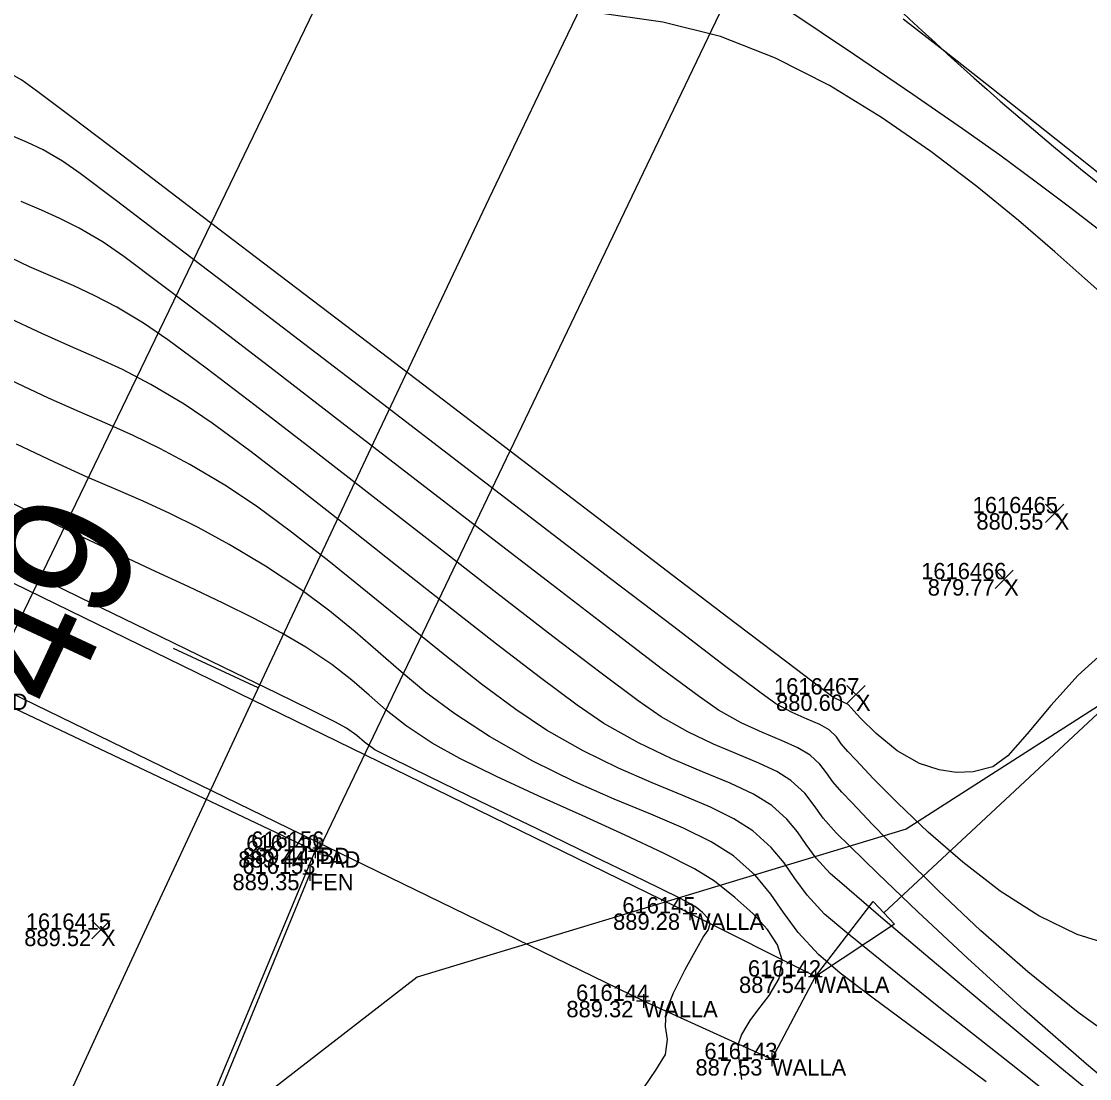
# Model space of a CAD drawing. Extents: x 1957117 to 1971063, y 701601 to 715861.
# Drawn here: x 1963540.46 to 1963563.29, y 706792.51 to 706815.11 of the extents above; entities that cross this region are included whole.
import ezdxf

# ---------------------------------------------------------------- set-up
doc = ezdxf.new("R2010")
doc.units = 0
for name, color, linetype in [('AP_X_Lights', 7, 'Continuous'), ('BR_X_SV_Deck_Top', 7, 'Continuous'), ('DT_P_Contour_Minor', 7, 'Continuous'), ('DT_X_Contour_Major', 7, 'Continuous'), ('DT_X_Contour_Minor', 7, 'Continuous'), ('GE_P_CL_30', 7, 'Continuous'), ('GE_X_CL_20', 7, 'Continuous'), ('HY_X_Water_Edge', 7, 'Continuous'), ('PV_P_Drive', 7, 'Continuous'), ('PV_P_Shoulder', 7, 'Continuous'), ('RD_P_Cells', 7, 'Continuous'), ('RD_X_Concrete_Pad', 7, 'Continuous'), ('RS_Raster1', 7, 'Continuous'), ('RW_X_Esmt_RR', 7, 'Continuous'), ('SC_Scratch1', 7, 'Continuous'), ('SC_Scratch20', 7, 'Continuous'), ('VG_X_Tree_Line_Rt', 7, 'Continuous')]:
    doc.layers.add(name, color=color, linetype=linetype)

msp = doc.modelspace()

# ---------------------------------------------------------------- linework, layer by layer
at = {"layer": 'AP_X_Lights'}
for p, q in [((1963562.346, 706804.402), (1963562.734, 706804.792)), ((1963562.346, 706804.792), (1963562.734, 706804.402)), ((1963561.267, 706802.991), (1963561.655, 706803.381)), ((1963561.267, 706803.381), (1963561.655, 706802.991)), ((1963558.1, 706800.527), (1963558.488, 706800.917)), ((1963558.1, 706800.917), (1963558.488, 706800.527)), ((1963541.965, 706795.497), (1963542.353, 706795.887)), ((1963541.965, 706795.887), (1963542.353, 706795.497))]:
    msp.add_line(p, q, dxfattribs=at)
at = {"layer": 'BR_X_SV_Deck_Top'}
for points in [[(1963546.737, 706797.371), (1963539.628, 706800.743), (1963539.71, 706800.86), (1963572.113, 706867.983), (1963572.178, 706868.089)], [(1963579.007, 706864.737), (1963579.031, 706864.68), (1963546.831, 706797.446), (1963546.737, 706797.371)]]:
    msp.add_lwpolyline(points, dxfattribs=at)
at = {"layer": 'DT_P_Contour_Minor'}
for p, q in [((1963554.744, 706796.186), (1963554.744, 706795.894)), ((1963554.598, 706796.04), (1963554.89, 706796.04)), ((1963554.744, 706796.04), (1963554.744, 706796.04)), ((1963557.425, 706794.837), (1963557.425, 706794.545)), ((1963557.279, 706794.691), (1963557.571, 706794.691)), ((1963557.425, 706794.691), (1963557.425, 706794.691)), ((1963553.752, 706794.317), (1963553.752, 706794.025)), ((1963553.606, 706794.171), (1963553.898, 706794.171)), ((1963553.752, 706794.171), (1963553.752, 706794.171)), ((1963556.497, 706793.071), (1963556.497, 706792.779)), ((1963556.351, 706792.925), (1963556.643, 706792.925)), ((1963556.497, 706792.925), (1963556.497, 706792.925))]:
    msp.add_line(p, q, dxfattribs=at)
msp.add_lwpolyline([(1963558.888, 706796.055), (1963565.12, 706801.864)], dxfattribs=at)
msp.add_lwpolyline([(1963559.115, 706795.811), (1963557.425, 706794.691), (1963558.661, 706796.299)], close=True, dxfattribs=at)
at = {"layer": 'DT_X_Contour_Major'}
for points in [[(1963563.688, 706809.17), (1963563.188, 706809.614), (1963562.541, 706810.189), (1963561.764, 706810.858), (1963560.877, 706811.584), (1963559.896, 706812.331), (1963558.84, 706813.061), (1963557.727, 706813.74), (1963556.573, 706814.329), (1963555.399, 706814.792), (1963554.165, 706815.097), (1963552.664, 706815.312)], [(1963563.688, 706809.17), (1963563.188, 706809.614), (1963562.541, 706810.189), (1963561.764, 706810.858), (1963560.877, 706811.584), (1963559.896, 706812.331), (1963558.84, 706813.061), (1963557.727, 706813.74), (1963556.573, 706814.329), (1963555.399, 706814.792), (1963554.165, 706815.097), (1963552.664, 706815.312)], [(1963564.243, 706791.442), (1963562.649, 706792.758), (1963561.171, 706793.987), (1963559.876, 706795.073), (1963558.828, 706795.959), (1963558.096, 706796.586), (1963557.743, 706796.898), (1963557.442, 706797.225), (1963557.23, 706797.516), (1963557.043, 706797.787), (1963556.819, 706798.059), (1963556.494, 706798.348), (1963556.104, 706798.591), (1963555.605, 706798.823), (1963555.016, 706799.069), (1963554.357, 706799.349), (1963553.647, 706799.687), (1963552.906, 706800.103), (1963552.333, 706800.493), (1963551.549, 706801.075), (1963550.607, 706801.801), (1963549.558, 706802.624), (1963548.455, 706803.496), (1963547.349, 706804.369), (1963546.292, 706805.197), (1963545.337, 706805.932), (1963544.534, 706806.525), (1963543.936, 706806.93), (1963543.219, 706807.353), (1963542.618, 706807.667), (1963542.071, 706807.921), (1963541.516, 706808.163), (1963540.89, 706808.438), (1963540.132, 706808.795)], [(1963564.243, 706791.442), (1963562.649, 706792.758), (1963561.171, 706793.987), (1963559.876, 706795.073), (1963558.828, 706795.959), (1963558.096, 706796.586), (1963557.743, 706796.898), (1963557.442, 706797.225), (1963557.23, 706797.516), (1963557.043, 706797.787), (1963556.819, 706798.059), (1963556.494, 706798.348), (1963556.104, 706798.591), (1963555.605, 706798.823), (1963555.016, 706799.069), (1963554.357, 706799.349), (1963553.647, 706799.687), (1963552.906, 706800.103), (1963552.333, 706800.493), (1963551.549, 706801.075), (1963550.607, 706801.801), (1963549.558, 706802.624), (1963548.455, 706803.496), (1963547.349, 706804.369), (1963546.292, 706805.197), (1963545.337, 706805.932), (1963544.534, 706806.525), (1963543.936, 706806.93), (1963543.219, 706807.353), (1963542.618, 706807.667), (1963542.071, 706807.921), (1963541.516, 706808.163), (1963540.89, 706808.438), (1963540.132, 706808.795)]]:
    msp.add_lwpolyline(points, dxfattribs=at)
at = {"layer": 'DT_X_Contour_Minor'}
for points in [[(1963563.448, 706810.683), (1963562.854, 706811.14), (1963562.173, 706811.653), (1963561.365, 706812.252), (1963560.569, 706812.819), (1963559.511, 706813.548), (1963558.259, 706814.397), (1963556.877, 706815.325)], [(1963563.448, 706810.683), (1963562.854, 706811.14), (1963562.173, 706811.653), (1963561.365, 706812.252), (1963560.569, 706812.819), (1963559.511, 706813.548), (1963558.259, 706814.397), (1963556.877, 706815.325)], [(1963563.507, 706811.844), (1963562.332, 706812.778), (1963561.189, 706813.682), (1963560.154, 706814.497), (1963559.301, 706815.16)], [(1963563.507, 706811.844), (1963562.332, 706812.778), (1963561.189, 706813.682), (1963560.154, 706814.497), (1963559.301, 706815.16)], [(1963563.695, 706801.725), (1963563.044, 706801.135), (1963562.46, 706800.488), (1963561.953, 706799.883), (1963561.536, 706799.414), (1963561.218, 706799.178), (1963560.799, 706799.071), (1963560.435, 706799.051), (1963560.071, 706799.111), (1963559.652, 706799.249), (1963559.175, 706799.519), (1963558.727, 706799.887), (1963558.389, 706800.217), (1963558.244, 706800.372), (1963558.187, 706800.44), (1963558.129, 706800.505), (1963558.005, 706800.562), (1963557.801, 706800.665), (1963557.527, 706800.871), (1963556.814, 706801.412), (1963555.735, 706802.235), (1963554.361, 706803.283), (1963552.766, 706804.5), (1963551.023, 706805.831), (1963549.204, 706807.219), (1963547.383, 706808.609), (1963545.631, 706809.944), (1963544.022, 706811.17), (1963542.628, 706812.23), (1963541.523, 706813.069), (1963540.779, 706813.63), (1963540.468, 706813.858), (1963540.201, 706814.008)], [(1963563.695, 706801.725), (1963563.044, 706801.135), (1963562.46, 706800.488), (1963561.953, 706799.883), (1963561.536, 706799.414), (1963561.218, 706799.178), (1963560.799, 706799.071), (1963560.435, 706799.051), (1963560.071, 706799.111), (1963559.652, 706799.249), (1963559.175, 706799.519), (1963558.727, 706799.887), (1963558.389, 706800.217), (1963558.244, 706800.372), (1963558.187, 706800.44), (1963558.129, 706800.505), (1963558.005, 706800.562), (1963557.801, 706800.665), (1963557.527, 706800.871), (1963556.814, 706801.412), (1963555.735, 706802.235), (1963554.361, 706803.283), (1963552.766, 706804.5), (1963551.023, 706805.831), (1963549.204, 706807.219), (1963547.383, 706808.609), (1963545.631, 706809.944), (1963544.022, 706811.17), (1963542.628, 706812.23), (1963541.523, 706813.069), (1963540.779, 706813.63), (1963540.468, 706813.858), (1963540.201, 706814.008)], [(1963563.937, 706795.304), (1963563.022, 706795.594), (1963562.2, 706795.987), (1963561.373, 706796.521), (1963560.574, 706797.138), (1963559.834, 706797.782), (1963559.187, 706798.398), (1963558.663, 706798.928), (1963558.296, 706799.315), (1963558.118, 706799.503), (1963557.976, 706799.67), (1963557.874, 706799.815), (1963557.721, 706799.966), (1963557.521, 706800.08), (1963557.25, 706800.195), (1963556.928, 706800.336), (1963556.577, 706800.525), (1963556.237, 706800.772), (1963555.486, 706801.338), (1963554.399, 706802.166), (1963553.05, 706803.197), (1963551.513, 706804.374), (1963549.862, 706805.64), (1963548.171, 706806.936), (1963546.514, 706808.206), (1963544.966, 706809.39), (1963543.6, 706810.432), (1963542.49, 706811.274), (1963541.71, 706811.858), (1963541.335, 706812.126), (1963540.922, 706812.364), (1963540.585, 706812.525), (1963540.241, 706812.674)], [(1963563.937, 706795.304), (1963563.022, 706795.594), (1963562.2, 706795.987), (1963561.373, 706796.521), (1963560.574, 706797.138), (1963559.834, 706797.782), (1963559.187, 706798.398), (1963558.663, 706798.928), (1963558.296, 706799.315), (1963558.118, 706799.503), (1963557.976, 706799.67), (1963557.874, 706799.815), (1963557.721, 706799.966), (1963557.521, 706800.08), (1963557.25, 706800.195), (1963556.928, 706800.336), (1963556.577, 706800.525), (1963556.237, 706800.772), (1963555.486, 706801.338), (1963554.399, 706802.166), (1963553.05, 706803.197), (1963551.513, 706804.374), (1963549.862, 706805.64), (1963548.171, 706806.936), (1963546.514, 706808.206), (1963544.966, 706809.39), (1963543.6, 706810.432), (1963542.49, 706811.274), (1963541.71, 706811.858), (1963541.335, 706812.126), (1963540.922, 706812.364), (1963540.585, 706812.525), (1963540.241, 706812.674)], [(1963564.157, 706793.128), (1963563.04, 706793.926), (1963561.964, 706794.793), (1963560.957, 706795.678), (1963560.048, 706796.532), (1963559.268, 706797.305), (1963558.646, 706797.946), (1963558.211, 706798.406), (1963557.993, 706798.635), (1963557.797, 706798.855), (1963557.663, 706799.047), (1963557.523, 706799.231), (1963557.312, 706799.427), (1963557.049, 706799.584), (1963556.703, 706799.738), (1963556.293, 706799.909), (1963555.837, 706800.117), (1963555.353, 706800.384), (1963554.941, 706800.676), (1963554.161, 706801.26), (1963553.087, 706802.079), (1963551.792, 706803.073), (1963550.349, 706804.185), (1963548.83, 706805.357), (1963547.308, 706806.531), (1963545.856, 706807.649), (1963544.546, 706808.652), (1963543.452, 706809.483), (1963542.647, 706810.083), (1963542.202, 706810.394), (1963541.694, 706810.69), (1963541.276, 706810.901), (1963540.883, 706811.077), (1963540.45, 706811.265)], [(1963564.157, 706793.128), (1963563.04, 706793.926), (1963561.964, 706794.793), (1963560.957, 706795.678), (1963560.048, 706796.532), (1963559.268, 706797.305), (1963558.646, 706797.946), (1963558.211, 706798.406), (1963557.993, 706798.635), (1963557.797, 706798.855), (1963557.663, 706799.047), (1963557.523, 706799.231), (1963557.312, 706799.427), (1963557.049, 706799.584), (1963556.703, 706799.738), (1963556.293, 706799.909), (1963555.837, 706800.117), (1963555.353, 706800.384), (1963554.941, 706800.676), (1963554.161, 706801.26), (1963553.087, 706802.079), (1963551.792, 706803.073), (1963550.349, 706804.185), (1963548.83, 706805.357), (1963547.308, 706806.531), (1963545.856, 706807.649), (1963544.546, 706808.652), (1963543.452, 706809.483), (1963542.647, 706810.083), (1963542.202, 706810.394), (1963541.694, 706810.69), (1963541.276, 706810.901), (1963540.883, 706811.077), (1963540.45, 706811.265)], [(1963564.601, 706791.66), (1963563.217, 706792.816), (1963561.893, 706793.976), (1963560.676, 706795.082), (1963559.617, 706796.074), (1963558.764, 706796.892), (1963558.164, 706797.476), (1963557.868, 706797.766), (1963557.59, 706798.078), (1963557.4, 706798.35), (1963557.202, 706798.61), (1963556.903, 706798.887), (1963556.601, 706799.075), (1963556.216, 706799.255), (1963555.761, 706799.444), (1963555.251, 706799.661), (1963554.703, 706799.922), (1963554.129, 706800.244), (1963553.639, 706800.584), (1963552.845, 706801.175), (1963551.815, 706801.963), (1963550.615, 706802.891), (1963549.312, 706803.905), (1963547.972, 706804.948), (1963546.664, 706805.965), (1963545.452, 706806.901), (1963544.405, 706807.699), (1963543.588, 706808.305), (1963543.069, 706808.662), (1963542.495, 706809), (1963542.013, 706809.252), (1963541.575, 706809.456), (1963541.131, 706809.649), (1963540.63, 706809.869), (1963540.023, 706810.155)], [(1963564.601, 706791.66), (1963563.217, 706792.816), (1963561.893, 706793.976), (1963560.676, 706795.082), (1963559.617, 706796.074), (1963558.764, 706796.892), (1963558.164, 706797.476), (1963557.868, 706797.766), (1963557.59, 706798.078), (1963557.4, 706798.35), (1963557.202, 706798.61), (1963556.903, 706798.887), (1963556.601, 706799.075), (1963556.216, 706799.255), (1963555.761, 706799.444), (1963555.251, 706799.661), (1963554.703, 706799.922), (1963554.129, 706800.244), (1963553.639, 706800.584), (1963552.845, 706801.175), (1963551.815, 706801.963), (1963550.615, 706802.891), (1963549.312, 706803.905), (1963547.972, 706804.948), (1963546.664, 706805.965), (1963545.452, 706806.901), (1963544.405, 706807.699), (1963543.588, 706808.305), (1963543.069, 706808.662), (1963542.495, 706809), (1963542.013, 706809.252), (1963541.575, 706809.456), (1963541.131, 706809.649), (1963540.63, 706809.869), (1963540.023, 706810.155)], [(1963563.245, 706791.524), (1963561.609, 706792.817), (1963560.138, 706793.983), (1963558.923, 706794.954), (1963558.053, 706795.659), (1963557.618, 706796.029), (1963557.249, 706796.431), (1963556.988, 706796.787), (1963556.759, 706797.121), (1963556.484, 706797.454), (1963556.086, 706797.809), (1963555.684, 706798.065), (1963555.181, 706798.31), (1963554.593, 706798.561), (1963553.934, 706798.834), (1963553.22, 706799.148), (1963552.464, 706799.518), (1963551.682, 706799.963), (1963551.023, 706800.403), (1963550.29, 706800.946), (1963549.504, 706801.564), (1963548.684, 706802.226), (1963547.851, 706802.904), (1963547.026, 706803.57), (1963546.229, 706804.193), (1963545.482, 706804.746), (1963544.803, 706805.199), (1963544.056, 706805.642), (1963543.418, 706805.984), (1963542.844, 706806.262), (1963542.286, 706806.51), (1963541.698, 706806.764), (1963541.032, 706807.06), (1963540.241, 706807.434)], [(1963563.245, 706791.524), (1963561.609, 706792.817), (1963560.138, 706793.983), (1963558.923, 706794.954), (1963558.053, 706795.659), (1963557.618, 706796.029), (1963557.249, 706796.431), (1963556.988, 706796.787), (1963556.759, 706797.121), (1963556.484, 706797.454), (1963556.086, 706797.809), (1963555.684, 706798.065), (1963555.181, 706798.31), (1963554.593, 706798.561), (1963553.934, 706798.834), (1963553.22, 706799.148), (1963552.464, 706799.518), (1963551.682, 706799.963), (1963551.023, 706800.403), (1963550.29, 706800.946), (1963549.504, 706801.564), (1963548.684, 706802.226), (1963547.851, 706802.904), (1963547.026, 706803.57), (1963546.229, 706804.193), (1963545.482, 706804.746), (1963544.803, 706805.199), (1963544.056, 706805.642), (1963543.418, 706805.984), (1963542.844, 706806.262), (1963542.286, 706806.51), (1963541.698, 706806.764), (1963541.032, 706807.06), (1963540.241, 706807.434)], [(1963561.078, 706792.44), (1963560.272, 706793.041), (1963559.428, 706793.659), (1963558.629, 706794.249), (1963557.957, 706794.765), (1963557.493, 706795.161), (1963557.055, 706795.637), (1963556.747, 706796.059), (1963556.475, 706796.454), (1963556.148, 706796.849), (1963555.677, 706797.27), (1963555.201, 706797.574), (1963554.605, 706797.864), (1963553.908, 706798.161), (1963553.128, 706798.485), (1963552.281, 706798.856), (1963551.385, 706799.295), (1963550.458, 706799.822), (1963549.717, 706800.309), (1963549.102, 706800.767), (1963548.571, 706801.205), (1963548.08, 706801.634), (1963547.588, 706802.064), (1963547.051, 706802.506), (1963546.426, 706802.97), (1963545.67, 706803.467), (1963544.899, 706803.926), (1963544.232, 706804.292), (1963543.631, 706804.591), (1963543.061, 706804.852), (1963542.485, 706805.104), (1963541.865, 706805.372), (1963541.166, 706805.686), (1963540.35, 706806.074)], [(1963561.078, 706792.44), (1963560.272, 706793.041), (1963559.428, 706793.659), (1963558.629, 706794.249), (1963557.957, 706794.765), (1963557.493, 706795.161), (1963557.055, 706795.637), (1963556.747, 706796.059), (1963556.475, 706796.454), (1963556.148, 706796.849), (1963555.677, 706797.27), (1963555.201, 706797.574), (1963554.605, 706797.864), (1963553.908, 706798.161), (1963553.128, 706798.485), (1963552.281, 706798.856), (1963551.385, 706799.295), (1963550.458, 706799.822), (1963549.717, 706800.309), (1963549.102, 706800.767), (1963548.571, 706801.205), (1963548.08, 706801.634), (1963547.588, 706802.064), (1963547.051, 706802.506), (1963546.426, 706802.97), (1963545.67, 706803.467), (1963544.899, 706803.926), (1963544.232, 706804.292), (1963543.631, 706804.591), (1963543.061, 706804.852), (1963542.485, 706805.104), (1963541.865, 706805.372), (1963541.166, 706805.686), (1963540.35, 706806.074)], [(1963555.852, 706792.494), (1963555.791, 706792.991), (1963555.78, 706793.25), (1963555.845, 706793.437), (1963555.928, 706793.577), (1963556.03, 706793.754), (1963556.194, 706793.975), (1963556.439, 706794.284), (1963556.652, 706794.651), (1963556.718, 706795.047), (1963556.618, 706795.37), (1963556.402, 706795.7), (1963556.092, 706796.037), (1963555.707, 706796.38), (1963555.268, 706796.731), (1963554.841, 706796.995), (1963554.182, 706797.331), (1963553.359, 706797.717), (1963552.442, 706798.133), (1963551.502, 706798.558), (1963550.607, 706798.972), (1963549.828, 706799.353), (1963549.234, 706799.682), (1963548.68, 706800.052), (1963548.252, 706800.389), (1963547.886, 706800.708), (1963547.52, 706801.027), (1963547.091, 706801.364), (1963546.537, 706801.735), (1963546.021, 706802.034), (1963545.43, 706802.346), (1963544.766, 706802.675), (1963544.033, 706803.024), (1963543.233, 706803.398), (1963542.369, 706803.801), (1963541.443, 706804.238), (1963540.459, 706804.713), (1963539.466, 706805.215)], [(1963555.852, 706792.494), (1963555.791, 706792.991), (1963555.78, 706793.25), (1963555.845, 706793.437), (1963555.928, 706793.577), (1963556.03, 706793.754), (1963556.194, 706793.975), (1963556.439, 706794.284), (1963556.652, 706794.651), (1963556.718, 706795.047), (1963556.618, 706795.37), (1963556.402, 706795.7), (1963556.092, 706796.037), (1963555.707, 706796.38), (1963555.268, 706796.731), (1963554.841, 706796.995), (1963554.182, 706797.331), (1963553.359, 706797.717), (1963552.442, 706798.133), (1963551.502, 706798.558), (1963550.607, 706798.972), (1963549.828, 706799.353), (1963549.234, 706799.682), (1963548.68, 706800.052), (1963548.252, 706800.389), (1963547.886, 706800.708), (1963547.52, 706801.027), (1963547.091, 706801.364), (1963546.537, 706801.735), (1963546.021, 706802.034), (1963545.43, 706802.346), (1963544.766, 706802.675), (1963544.033, 706803.024), (1963543.233, 706803.398), (1963542.369, 706803.801), (1963541.443, 706804.238), (1963540.459, 706804.713), (1963539.466, 706805.215)], [(1963553.492, 706791.916), (1963554.016, 706792.689), (1963554.225, 706793.028), (1963554.262, 706793.346), (1963554.22, 706793.621), (1963554.239, 706793.95), (1963554.393, 706794.344), (1963554.645, 706794.843), (1963554.89, 706795.292), (1963555.027, 706795.537), (1963555.131, 706795.683), (1963555.178, 706795.821), (1963555.127, 706795.939), (1963555.014, 706796.063), (1963554.859, 706796.192), (1963554.528, 706796.366), (1963553.758, 706796.745), (1963552.694, 706797.262), (1963551.479, 706797.849), (1963550.259, 706798.438), (1963549.178, 706798.962), (1963548.38, 706799.352), (1963548.011, 706799.541), (1963547.79, 706799.7), (1963547.625, 706799.844), (1963547.404, 706800.003), (1963547.153, 706800.137), (1963546.642, 706800.392), (1963545.916, 706800.749), (1963545.018, 706801.187), (1963543.99, 706801.687), (1963542.877, 706802.228), (1963541.722, 706802.79), (1963540.569, 706803.353), (1963539.407, 706803.924)], [(1963553.492, 706791.916), (1963554.016, 706792.689), (1963554.225, 706793.028), (1963554.262, 706793.346), (1963554.22, 706793.621), (1963554.239, 706793.95), (1963554.393, 706794.344), (1963554.645, 706794.843), (1963554.89, 706795.292), (1963555.027, 706795.537), (1963555.131, 706795.683), (1963555.178, 706795.821), (1963555.127, 706795.939), (1963555.014, 706796.063), (1963554.859, 706796.192), (1963554.528, 706796.366), (1963553.758, 706796.745), (1963552.694, 706797.262), (1963551.479, 706797.849), (1963550.259, 706798.438), (1963549.178, 706798.962), (1963548.38, 706799.352), (1963548.011, 706799.541), (1963547.79, 706799.7), (1963547.625, 706799.844), (1963547.404, 706800.003), (1963547.153, 706800.137), (1963546.642, 706800.392), (1963545.916, 706800.749), (1963545.018, 706801.187), (1963543.99, 706801.687), (1963542.877, 706802.228), (1963541.722, 706802.79), (1963540.569, 706803.353), (1963539.407, 706803.924)]]:
    msp.add_lwpolyline(points, dxfattribs=at)
at = {"layer": 'GE_P_CL_30'}
for p, q in [((1963546.831, 706797.592), (1963546.831, 706797.3)), ((1963546.685, 706797.446), (1963546.977, 706797.446)), ((1963546.831, 706797.446), (1963546.831, 706797.446))]:
    msp.add_line(p, q, dxfattribs=at)
at = {"layer": 'GE_X_CL_20'}
msp.add_line((1963545.517, 706800.862), (1963543.706, 706801.709), dxfattribs=at)
msp.add_arc((1965275.353, 705991.399), 1909.859, 144.852303, 166.495347, dxfattribs=at)
at = {"layer": 'HY_X_Water_Edge'}
for points in [[(1963507.144, 706903.33), (1963523.919, 706880.458), (1963529.921, 706868.249), (1963547.712, 706848.264), (1963557.981, 706843.218), (1963575.318, 706815.786), (1963598.707, 706804.399), (1963631.311, 706798.601), (1963646.093, 706793.985), (1963654.481, 706790.313)], [(1963497.044, 706895.877), (1963527.257, 706861.448), (1963530.089, 706856.724), (1963550.098, 706825.465), (1963567.27, 706808.841), (1963599.052, 706796.957), (1963628.198, 706792.131), (1963651.538, 706783.095)]]:
    msp.add_spline(points, degree=3, dxfattribs=at)
at = {"layer": 'PV_P_Drive'}
for p, q in [((1963546.737, 706797.517), (1963546.737, 706797.225)), ((1963546.591, 706797.371), (1963546.883, 706797.371)), ((1963546.737, 706797.371), (1963546.737, 706797.371)), ((1963546.473, 706796.887), (1963546.765, 706796.887)), ((1963546.619, 706797.033), (1963546.619, 706796.741)), ((1963546.619, 706796.887), (1963546.619, 706796.887))]:
    msp.add_line(p, q, dxfattribs=at)
at = {"layer": 'RD_P_Cells'}
msp.add_lwpolyline([(1963546.619, 706796.887), (1963543.593, 706789.524), (1963542.696, 706781.485)], dxfattribs=at)
at = {"layer": 'RD_X_Concrete_Pad'}
msp.add_lwpolyline([(1963546.737, 706797.371), (1963539.628, 706800.743), (1963531.615, 706787.051), (1963540.613, 706782.691)], close=True, dxfattribs=at)
at = {"layer": 'RW_X_Esmt_RR'}
for radius, end in [(1929.859, 154.913686), (1879.859, 166.495347)]:
    msp.add_arc((1965275.353, 705991.399), radius, 144.852303, end, dxfattribs=at)
at = {"layer": 'SC_Scratch20'}
msp.add_lwpolyline([(1963533.357, 706806.481), (1963530.588, 706807.743), (1963529.736, 706805.946), (1963532.603, 706804.471), (1963553.752, 706794.171), (1963556.497, 706792.925), (1963557.425, 706794.691), (1963554.744, 706796.04)], close=True, dxfattribs=at)
at = {"layer": 'VG_X_Tree_Line_Rt'}
msp.add_lwpolyline([(1963604.655, 706798.267), (1963598.029, 706805.109), (1963592.372, 706808.783), (1963583.258, 706808.695), (1963575.693, 706805.334), (1963569.852, 706805.41), (1963566.205, 706802.228), (1963559.367, 706797.846), (1963548.918, 706794.679), (1963544.237, 706791.049), (1963537.465, 706784.482), (1963529.989, 706788.923), (1963525.903, 706795.778), (1963527.308, 706804.983), (1963532.875, 706812.664), (1963520.94, 706812.624), (1963516.752, 706809.276), (1963509.001, 706807.542), (1963504.724, 706809.521), (1963490.215, 706814.959)], dxfattribs=at)

# ---------------------------------------------------------------- texts
at = {"layer": 'DT_P_Contour_Minor'}
for s, p in [('616145', (1963553.3, 706796.04)), ('889.28', (1963553.102, 706795.69)), ('WALLA', (1963554.744, 706795.69)), ('616142', (1963555.984, 706794.691)), ('887.54', (1963555.794, 706794.341)), ('WALLA', (1963557.425, 706794.341)), ('616144', (1963552.311, 706794.171)), ('889.32', (1963552.104, 706793.821)), ('WALLA', (1963553.752, 706793.821)), ('616143', (1963555.053, 706792.925)), ('887.53', (1963554.863, 706792.575)), ('WALLA', (1963556.497, 706792.575))]:
    msp.add_text(s, height=0.35, dxfattribs=at).set_placement(p)
at = {"layer": 'GE_P_CL_30'}
for s, p in [('616156', (1963545.368, 706797.446)), ('889.44', (1963545.186, 706797.096)), ('BD', (1963546.831, 706797.096))]:
    msp.add_text(s, height=0.35, dxfattribs=at).set_placement(p)
at = {"layer": 'GE_X_CL_20'}
msp.add_text('49', height=2.8, rotation=64.9231, dxfattribs=at).set_placement((1963541.382, 706800.282))
at = {"layer": 'PV_P_Shoulder'}
for s, p in [('880.55', (1963560.867, 706804.247)), ('879.77', (1963559.827, 706802.836)), ('880.60', (1963556.585, 706800.372)), ('889.44', (1963545.092, 706797.021)), ('889.35', (1963544.968, 706796.537)), ('889.52', (1963540.517, 706795.342))]:
    msp.add_text(s, height=0.35, dxfattribs=at).set_placement(p)
at = {"layer": 'RS_Raster1'}
for s, p in [('1616465', (1963560.788, 706804.597)), ('1616466', (1963559.687, 706803.186)), ('1616467', (1963556.542, 706800.722)), ('616140', (1963545.263, 706797.371)), ('616153', (1963545.178, 706796.887)), ('1616415', (1963540.55, 706795.692))]:
    msp.add_text(s, height=0.35, dxfattribs=at).set_placement(p)
at = {"layer": 'SC_Scratch1'}
for s, p in [('X', (1963562.54, 706804.247)), ('X', (1963561.461, 706802.836)), ('PAD', (1963539.628, 706800.393)), ('X', (1963558.294, 706800.372)), ('PAD', (1963546.737, 706797.021)), ('FEN', (1963546.619, 706796.537)), ('X', (1963542.159, 706795.342))]:
    msp.add_text(s, height=0.35, dxfattribs=at).set_placement(p)

doc.saveas('drawing.dxf')
